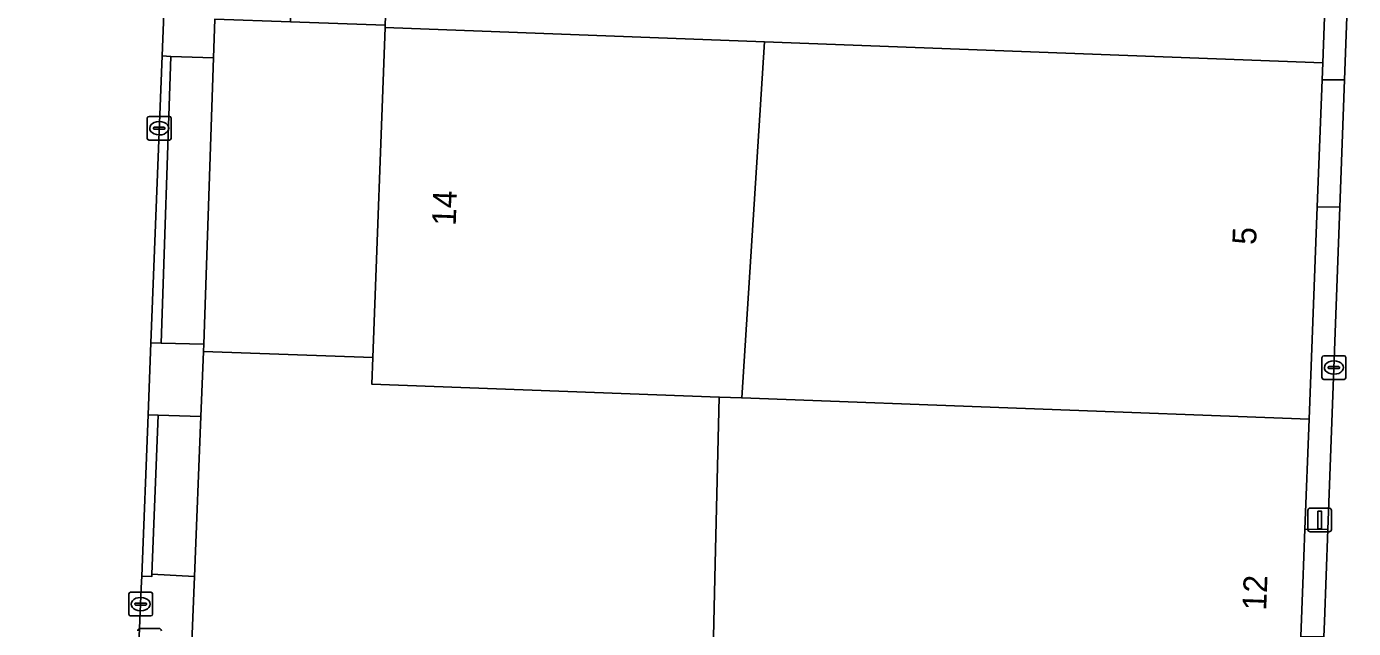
# Model space of a CAD drawing. Extents: x 161354 to 162026, y 386504 to 387460.
# Drawn here: x 161838.7 to 161894.5, y 387297.6 to 387323 of the extents above; entities that cross this region are included whole.
import ezdxf

# ---------------------------------------------------------------- set-up
doc = ezdxf.new("R2010")
doc.units = 0
for name, color, linetype in [('IMGEO_Erf', 7, 'Continuous'), ('IMGEO_Kolk', 7, 'Continuous'), ('IMGEO_Lichtmast', 7, 'Continuous'), ('IMGEO_Pand', 7, 'Continuous'), ('IMGEO_Pand_nummerreeks', 7, 'Continuous'), ('IMGEO_Rijbaan_lokaal_open', 7, 'Continuous'), ('IMGEO_Voetpad_open', 7, 'Continuous'), ('IMGEO_Wegwijzer', 7, 'Continuous')]:
    doc.layers.add(name, color=color, linetype=linetype)

msp = doc.modelspace()

# ---------------------------------------------------------------- linework, layer by layer
at = {"layer": 'IMGEO_Erf'}
msp.add_lwpolyline([(161867.513, 387293.546), (161867.672, 387300.362), (161867.836, 387307.373), (161853.213, 387307.921), (161853.255, 387309.041), (161846.132, 387309.296), (161846.021, 387306.551), (161845.75, 387299.82), (161844.496, 387268.714)], dxfattribs=at)
at = {"layer": 'IMGEO_Kolk'}
for p, q in [((161843.766, 387318.261), (161843.766, 387319.113)), ((161843.841, 387319.187), (161844.693, 387319.187)), ((161844.767, 387319.113), (161844.767, 387318.261)), ((161844.025, 387318.681), (161844.025, 387318.693)), ((161844.463, 387318.644), (161844.065, 387318.644)), ((161844.068, 387318.73), (161844.466, 387318.73)), ((161844.254, 387318.967), (161844.279, 387318.967)), ((161844.509, 387318.693), (161844.509, 387318.681)), ((161844.693, 387318.187), (161843.841, 387318.187)), ((161844.277, 387318.407), (161844.252, 387318.407)), ((161893.205, 387308.188), (161893.205, 387309.04)), ((161893.28, 387309.114), (161894.132, 387309.114)), ((161894.206, 387309.04), (161894.206, 387308.188)), ((161893.464, 387308.608), (161893.464, 387308.62)), ((161893.902, 387308.571), (161893.504, 387308.571)), ((161893.507, 387308.657), (161893.905, 387308.657)), ((161893.693, 387308.894), (161893.718, 387308.894)), ((161893.948, 387308.62), (161893.948, 387308.608)), ((161894.132, 387308.114), (161893.28, 387308.114)), ((161893.716, 387308.334), (161893.691, 387308.334)), ((161842.987, 387298.232), (161842.987, 387299.084)), ((161843.062, 387299.158), (161843.914, 387299.158)), ((161843.475, 387298.938), (161843.5, 387298.938)), ((161843.988, 387299.084), (161843.988, 387298.232)), ((161843.246, 387298.652), (161843.246, 387298.664)), ((161843.684, 387298.615), (161843.286, 387298.615)), ((161843.289, 387298.701), (161843.687, 387298.701)), ((161843.498, 387298.378), (161843.473, 387298.378)), ((161843.73, 387298.664), (161843.73, 387298.652)), ((161843.914, 387298.158), (161843.062, 387298.158))]:
    msp.add_line(p, q, dxfattribs=at)
for points in [[(161843.766, 387318.261), (161843.766, 387319.113)], [(161843.841, 387319.187), (161844.693, 387319.187)], [(161844.767, 387319.113), (161844.767, 387318.261)], [(161844.693, 387318.187), (161843.841, 387318.187)], [(161893.205, 387308.188), (161893.205, 387309.04)], [(161893.28, 387309.114), (161894.132, 387309.114)], [(161894.206, 387309.04), (161894.206, 387308.188)], [(161894.132, 387308.114), (161893.28, 387308.114)], [(161842.987, 387298.232), (161842.987, 387299.084)], [(161843.062, 387299.158), (161843.914, 387299.158)], [(161843.988, 387299.084), (161843.988, 387298.232)], [(161843.914, 387298.158), (161843.062, 387298.158)]]:
    msp.add_lwpolyline(points, dxfattribs=at)
for centre, radius, start, end in [((161843.843, 387319.111), 0.0765, 91.552, 178.448), ((161843.843, 387319.111), 0.0765, 91.552, 178.448), ((161844.691, 387319.111), 0.0765, 1.552, 88.448), ((161844.691, 387319.111), 0.0765, 1.552, 88.448), ((161844.065, 387318.69), 0.0403, 85.8775, 175.7526), ((161844.062, 387318.68), 0.0366, 178.938, 274.7102), ((161844.466, 387318.687), 0.043, 264.8664, 352.4533), ((161844.47, 387318.692), 0.0386, 1.7309, 96.639), ((161843.843, 387318.263), 0.0765, 181.552, 268.448), ((161843.843, 387318.263), 0.0765, 181.552, 268.448), ((161844.691, 387318.263), 0.0765, 271.552, 358.448), ((161844.691, 387318.263), 0.0765, 271.552, 358.448), ((161893.282, 387309.038), 0.0765, 91.552, 178.448), ((161893.282, 387309.038), 0.0765, 91.552, 178.448), ((161894.13, 387309.038), 0.0765, 1.552, 88.448), ((161894.13, 387309.038), 0.0765, 1.552, 88.448), ((161893.504, 387308.617), 0.0403, 85.8775, 175.7526), ((161893.501, 387308.607), 0.0366, 178.938, 274.7102), ((161893.905, 387308.614), 0.043, 264.8664, 352.4533), ((161893.909, 387308.619), 0.0386, 1.7309, 96.639), ((161893.282, 387308.19), 0.0765, 181.552, 268.448), ((161893.282, 387308.19), 0.0765, 181.552, 268.448), ((161894.13, 387308.19), 0.0765, 271.552, 358.448), ((161894.13, 387308.19), 0.0765, 271.552, 358.448), ((161843.064, 387299.082), 0.0765, 91.552, 178.448), ((161843.064, 387299.082), 0.0765, 91.552, 178.448), ((161843.912, 387299.082), 0.0765, 1.552, 88.448), ((161843.912, 387299.082), 0.0765, 1.552, 88.448), ((161843.286, 387298.661), 0.0403, 85.8775, 175.7526), ((161843.283, 387298.651), 0.0366, 178.938, 274.7102), ((161843.687, 387298.658), 0.043, 264.8664, 352.4533), ((161843.691, 387298.663), 0.0386, 1.7309, 96.639), ((161843.064, 387298.234), 0.0765, 181.552, 268.448), ((161843.064, 387298.234), 0.0765, 181.552, 268.448), ((161843.912, 387298.234), 0.0765, 271.552, 358.448), ((161843.912, 387298.234), 0.0765, 271.552, 358.448)]:
    msp.add_arc(centre, radius, start, end, dxfattribs=at)
for centre, major_axis, ratio, start_param, end_param in [((161844.253, 387318.687), (-0.387, 0.002), 0.722429, 4.712389, 7.853982), ((161844.278, 387318.687), (-0.39, 0.002), 0.717154, 1.570796, 4.712389), ((161893.692, 387308.614), (-0.387, 0.002), 0.722429, 4.712389, 7.853982), ((161893.717, 387308.614), (-0.39, 0.002), 0.717154, 1.570796, 4.712389), ((161843.474, 387298.658), (-0.387, 0.002), 0.722429, 4.712389, 7.853982), ((161843.499, 387298.658), (-0.39, 0.002), 0.717154, 1.570796, 4.712389)]:
    msp.add_ellipse(centre, major_axis=major_axis, ratio=ratio, start_param=start_param, end_param=end_param, dxfattribs=at)
at = {"layer": 'IMGEO_Lichtmast'}
for p, q in [((161892.612, 387301.8), (161892.612, 387302.6)), ((161892.612, 387302.6), (161892.612, 387301.8)), ((161892.712, 387302.7), (161893.502, 387302.7)), ((161893.502, 387302.7), (161892.712, 387302.7)), ((161893.602, 387302.6), (161893.602, 387301.8)), ((161893.602, 387301.8), (161893.602, 387302.6)), ((161893.502, 387301.7), (161892.712, 387301.7)), ((161892.712, 387301.7), (161893.502, 387301.7))]:
    msp.add_line(p, q, dxfattribs=at)
msp.add_lwpolyline([(161893.032, 387302.575), (161893.182, 387302.575), (161893.182, 387301.825), (161893.032, 387301.825), (161893.032, 387302.575)], dxfattribs=at)
for centre, start, end in [((161892.712, 387302.6), 90, 180), ((161892.712, 387302.6), 90, 180), ((161893.502, 387302.6), 0, 90), ((161893.502, 387302.6), 360, 90), ((161892.712, 387301.8), 180, 270), ((161892.712, 387301.8), 180, 270), ((161893.502, 387301.8), 270, 0), ((161893.502, 387301.8), 270, 0)]:
    msp.add_arc(centre, 0.1, start, end, dxfattribs=at)
at = {"layer": 'IMGEO_Pand'}
for points in [[(161893.807, 387336.263), (161854.332, 387337.744), (161854.101, 387331.584), (161854.017, 387329.346), (161853.78, 387323.028), (161853.776, 387322.926), (161869.74, 387322.327), (161893.239, 387321.445), (161893.358, 387324.547), (161893.541, 387329.312)], [(161853.255, 387309.041), (161853.213, 387307.921), (161867.836, 387307.373), (161868.786, 387307.339), (161869.74, 387322.327), (161853.776, 387322.926)], [(161893.212, 387320.723), (161893.239, 387321.445), (161869.74, 387322.327), (161868.786, 387307.339), (161892.664, 387306.443), (161893.007, 387315.376)], [(161892.487, 387301.808), (161892.664, 387306.443), (161868.786, 387307.339), (161867.836, 387307.373), (161867.672, 387300.362), (161867.513, 387293.546), (161880.71, 387293.055), (161892.144, 387292.63), (161892.314, 387297.298), (161892.399, 387299.506)]]:
    msp.add_lwpolyline(points, close=True, dxfattribs=at)
at = {"layer": 'IMGEO_Rijbaan_lokaal_open'}
msp.add_lwpolyline([(161896.98, 387354.835), (161896.6, 387354.371), (161896.263, 387353.875), (161895.972, 387353.35), (161895.728, 387352.802), (161895.535, 387352.234), (161895.393, 387351.651), (161895.389, 387351.631), (161895.328, 387351.263), (161895.272, 387350.626), (161895.028, 387344.098), (161894.862, 387339.639), (161894.477, 387329.301), (161894.298, 387324.525), (161894.157, 387320.727), (161893.957, 387315.368), (161893.45, 387301.791), (161893.306, 387297.922), (161893.284, 387297.281), (161892.265, 387266.979), (161892.219, 387265.608)], dxfattribs=at)
msp.add_lwpolyline([(161837.078, 387314.779), (161836.933, 387311.047), (161836.455, 387298.778), (161836.255, 387292.577), (161835.711, 387275.724), (161835.509, 387271.729), (161842.356, 387271.413), (161843.512, 387299.344), (161843.531, 387299.836), (161843.796, 387306.63), (161843.916, 387309.655), (161844.391, 387321.729), (161844.462, 387323.51), (161845.426, 387348.037), (161838.384, 387348.311), (161837.262, 387319.492), (161837.11, 387315.605)], close=True, dxfattribs=at)
at = {"layer": 'IMGEO_Voetpad_open'}
msp.add_lwpolyline([(161844.462, 387323.51), (161844.391, 387321.729), (161844.755, 387321.713), (161846.549, 387321.653), (161846.604, 387323.278), (161849.797, 387323.17), (161852.592, 387400.055)], dxfattribs=at)
for points in [[(161894.157, 387320.727), (161894.298, 387324.525), (161893.358, 387324.547), (161893.239, 387321.445), (161893.212, 387320.723)], [(161846.142, 387309.596), (161846.132, 387309.296), (161853.255, 387309.041), (161853.776, 387322.926), (161853.78, 387323.028), (161849.797, 387323.17), (161846.604, 387323.278), (161846.549, 387321.653)], [(161844.342, 387309.646), (161844.755, 387321.713), (161844.391, 387321.729), (161843.916, 387309.655)], [(161844.342, 387309.646), (161846.142, 387309.596), (161846.549, 387321.653), (161844.755, 387321.713)], [(161894.157, 387320.727), (161893.212, 387320.723), (161893.007, 387315.376), (161893.957, 387315.368)], [(161893.007, 387315.376), (161892.664, 387306.443), (161892.487, 387301.808), (161893.45, 387301.791), (161893.957, 387315.368)], [(161846.132, 387309.296), (161846.142, 387309.596), (161844.342, 387309.646), (161843.916, 387309.655), (161843.796, 387306.63), (161844.221, 387306.61), (161846.021, 387306.551)], [(161843.955, 387299.818), (161843.958, 387299.922), (161844.221, 387306.61), (161843.796, 387306.63), (161843.531, 387299.836)], [(161846.021, 387306.551), (161844.221, 387306.61), (161843.958, 387299.922), (161845.75, 387299.82)], [(161892.399, 387299.506), (161892.314, 387297.298), (161893.284, 387297.281), (161893.306, 387297.922), (161893.45, 387301.791), (161892.487, 387301.808)], [(161845.75, 387299.82), (161843.958, 387299.922), (161843.955, 387299.818), (161843.531, 387299.836), (161843.512, 387299.344), (161842.356, 387271.413), (161842.246, 387268.745), (161842.09, 387264.973), (161844.379, 387264.884), (161844.496, 387268.714)]]:
    msp.add_lwpolyline(points, close=True, dxfattribs=at)
at = {"layer": 'IMGEO_Wegwijzer'}
for p, q in [((161843.466, 387297.633), (161844.256, 387297.633)), ((161844.256, 387297.633), (161843.466, 387297.633))]:
    msp.add_line(p, q, dxfattribs=at)
for centre, start, end in [((161843.466, 387297.533), 90, 180), ((161843.466, 387297.533), 90, 180), ((161844.256, 387297.533), 0, 90), ((161844.256, 387297.533), 360, 90)]:
    msp.add_arc(centre, 0.1, start, end, dxfattribs=at)

# ---------------------------------------------------------------- texts
at = {"layer": 'IMGEO_Pand_nummerreeks'}
for s, rotation, p in [('14', 87.852, (161856.744, 387314.566)), ('5', 87.7569, (161890.429, 387313.767)), ('12', 87.7943, (161890.855, 387298.376))]:
    msp.add_text(s, height=1, rotation=rotation, dxfattribs=at).set_placement(p)

doc.saveas('drawing.dxf')
